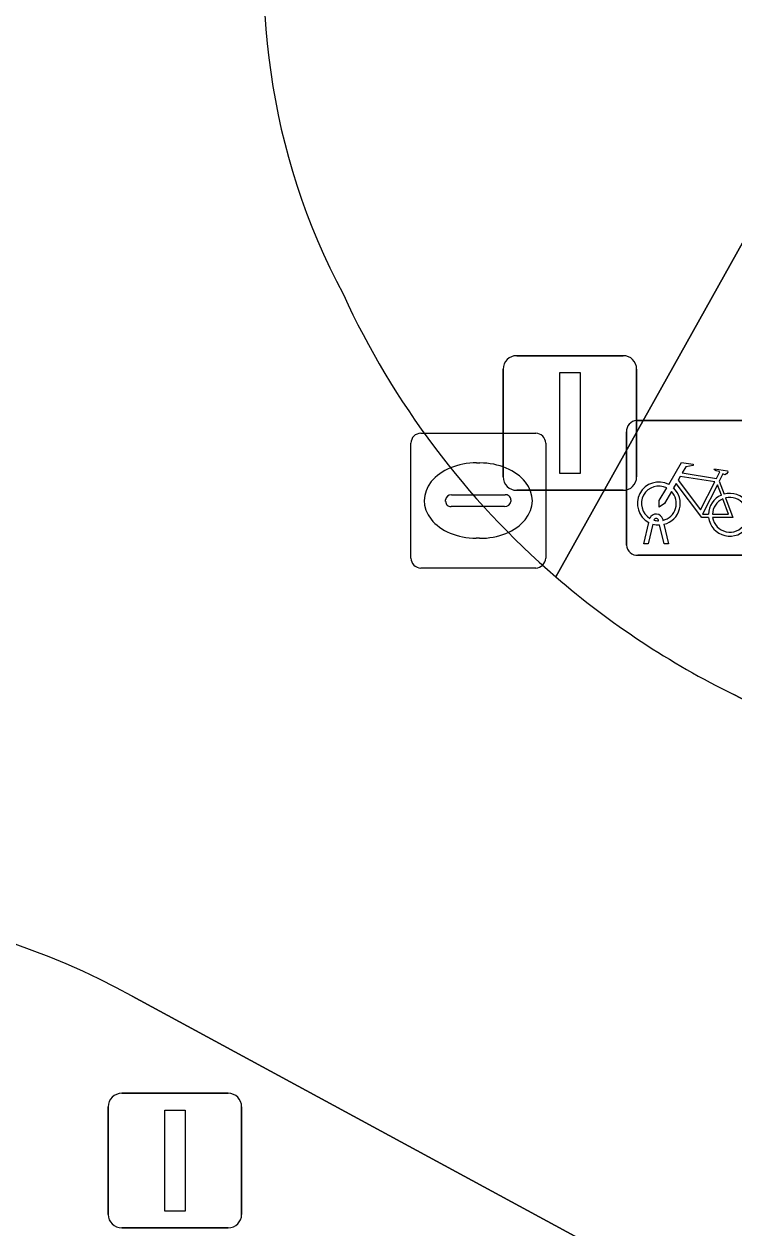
# Model space of a CAD drawing. Extents: x 159489 to 160304, y 383825 to 384531.
# Drawn here: x 160033.4 to 160038.67, y 383902.37 to 383911.3 of the extents above; entities that cross this region are included whole.
import ezdxf

# ---------------------------------------------------------------- set-up
doc = ezdxf.new("R2010")
doc.units = 0
for name, color, linetype in [('IMGEO_Fietsenrek', 7, 'Continuous'), ('IMGEO_Groenvoorziening', 7, 'Continuous'), ('IMGEO_Kolk', 7, 'Continuous'), ('IMGEO_Lichtmast', 7, 'Continuous'), ('IMGEO_Rijbaan_lokaal_open', 7, 'Continuous'), ('IMGEO_Voetpad_open', 7, 'Continuous')]:
    doc.layers.add(name, color=color, linetype=linetype)

msp = doc.modelspace()

# ---------------------------------------------------------------- linework, layer by layer
at = {"layer": 'IMGEO_Fietsenrek'}
for p, q in [((160037.9449, 383908.3595), (160038.7858, 383908.3595)), ((160038.7858, 383908.3595), (160037.9449, 383908.3595)), ((160037.8705, 383907.4349), (160037.8705, 383908.2758)), ((160037.8705, 383908.2758), (160037.8705, 383907.4349)), ((160038.5572, 383907.9092), (160038.5935, 383907.814)), ((160037.9975, 383907.4443), (160038.0358, 383907.6043)), ((160038.1079, 383907.6159), (160038.1069, 383907.6202)), ((160038.1386, 383907.6274), (160038.1404, 383907.6195)), ((160038.0662, 383907.5921), (160038.0309, 383907.4443)), ((160038.149, 383907.4443), (160038.1151, 383907.586)), ((160038.1474, 383907.5903), (160038.1824, 383907.4443)), ((160038.0309, 383907.4443), (160037.9975, 383907.4443)), ((160038.1824, 383907.4443), (160038.149, 383907.4443)), ((160038.7951, 383907.3605), (160037.9542, 383907.3605)), ((160037.9542, 383907.3605), (160038.7951, 383907.3605))]:
    msp.add_line(p, q, dxfattribs=at)
for points in [[(160038.1831, 383907.8862), (160038.2778, 383908.0497), (160038.364, 383908.0359), (160038.3657, 383908.0272), (160038.3096, 383908.0163), (160038.2834, 383907.971), (160038.5386, 383907.9302)], [(160038.5386, 383907.9302), (160038.5636, 383907.979), (160038.5585, 383907.983), (160038.5353, 383907.9867), (160038.5226, 383907.9942), (160038.5216, 383907.9973), (160038.5238, 383908.0019), (160038.6186, 383907.9868), (160038.6209, 383907.9765), (160038.6115, 383907.9641), (160038.5991, 383907.9577), (160038.5846, 383907.9639), (160038.5572, 383907.9092)], [(160038.4788, 383907.6415), (160038.4291, 383907.6416), (160038.2384, 383907.8933), (160038.2194, 383907.8605)], [(160038.5257, 383907.905), (160038.2689, 383907.946), (160038.2522, 383907.9172), (160038.4192, 383907.6969), (160038.5257, 383907.905)], [(160038.5737, 383907.807), (160038.5444, 383907.8838), (160038.435, 383907.6657), (160038.4777, 383907.6656)], [(160038.2038, 383907.8337), (160038.1522, 383907.7445), (160038.1123, 383907.7185), (160038.1135, 383907.766), (160038.168, 383907.8602)], [(160038.5077, 383907.6655), (160038.6276, 383907.6653), (160038.5844, 383907.7789)], [(160038.6042, 383907.7858), (160038.6592, 383907.6412), (160038.5091, 383907.6415)]]:
    msp.add_lwpolyline(points, dxfattribs=at)
for centre, radius, start, end in [((160037.9482, 383908.2816), 0.0779, 92.4484, 184.28452), ((160037.9482, 383908.2816), 0.0779, 92.4484, 184.28452), ((160038.1101, 383907.7449), 0.159, 62.67661, 242.13685), ((160038.1101, 383907.7449), 0.129, 63.31916, 238.90302), ((160038.1101, 383907.7449), 0.129, 283.60429, 43.43025), ((160038.1101, 383907.7449), 0.159, 283.5766, 46.60424), ((160038.6367, 383907.6609), 0.159, 113.3408, 178.32165), ((160038.6367, 383907.6609), 0.159, 187.0065, 105.77075), ((160038.6367, 383907.6609), 0.129, 113.92302, 177.95563), ((160038.6367, 383907.6609), 0.129, 188.67146, 104.58832), ((160038.0899, 383907.6163), 0.0499, 12.8025, 158.69338), ((160038.0899, 383907.6163), 0.0174, 12.8025, 163.45023), ((160038.1101, 383907.7449), 0.129, 253.41502, 269.02044), ((160038.1101, 383907.7449), 0.159, 253.99666, 271.78671), ((160037.9484, 383907.4382), 0.0779, 182.4484, 274.28452), ((160037.9484, 383907.4382), 0.0779, 182.4484, 274.28452)]:
    msp.add_arc(centre, radius, start, end, dxfattribs=at)
at = {"layer": 'IMGEO_Groenvoorziening'}
for points in [[(160037.346, 383907.2), (160040.211, 383912.329), (160040.762, 383913.406)], [(160037.691, 383902.196), (160034.201, 383904.088)]]:
    msp.add_lwpolyline(points, dxfattribs=at)
for centre, radius, start, end in [((160040.2136, 383911.6598), 5.0345, 129.63583, 208.01627), ((160041.3658, 383911.867), 6.1595, 204.68052, 229.26029), ((160031.6757, 383899.5676), 5.1779, 60.81057, 108.63745)]:
    msp.add_arc(centre, radius, start, end, dxfattribs=at)
at = {"layer": 'IMGEO_Kolk'}
for p, q in [((160036.3439, 383908.2665), (160037.1961, 383908.2665)), ((160036.2695, 383907.3399), (160036.2695, 383908.1921)), ((160037.2705, 383908.1921), (160037.2705, 383907.3399)), ((160036.7575, 383908.0457), (160036.7825, 383908.0457)), ((160036.5279, 383907.7599), (160036.5279, 383907.7721)), ((160036.571, 383907.8093), (160036.9689, 383907.8093)), ((160037.012, 383907.7721), (160037.012, 383907.7599)), ((160036.9655, 383907.7227), (160036.5676, 383907.7227)), ((160036.7795, 383907.4863), (160036.7546, 383907.4863)), ((160037.1961, 383907.2655), (160036.3439, 383907.2655))]:
    msp.add_line(p, q, dxfattribs=at)
for points in [[(160036.3439, 383908.2665), (160037.1961, 383908.2665)], [(160036.2695, 383907.3399), (160036.2695, 383908.1921)], [(160037.2705, 383908.1921), (160037.2705, 383907.3399)], [(160037.1961, 383907.2655), (160036.3439, 383907.2655)]]:
    msp.add_lwpolyline(points, dxfattribs=at)
for centre, radius, start, end in [((160036.346, 383908.19), 0.0765, 91.55205, 178.44795), ((160036.346, 383908.19), 0.0765, 91.55205, 178.44795), ((160037.194, 383908.19), 0.0765, 1.55205, 88.44795), ((160037.194, 383908.19), 0.0765, 1.55205, 88.44795), ((160036.5681, 383907.7691), 0.0403, 85.87752, 175.75265), ((160036.9734, 383907.7709), 0.0386, 1.73085, 96.63898), ((160036.5646, 383907.7592), 0.0366, 178.93798, 274.71019), ((160036.9694, 383907.7655), 0.043, 264.86636, 352.45326), ((160036.346, 383907.342), 0.0765, 181.55205, 268.44795), ((160036.346, 383907.342), 0.0765, 181.55205, 268.44795), ((160037.194, 383907.342), 0.0765, 271.55205, 358.44795), ((160037.194, 383907.342), 0.0765, 271.55205, 358.44795)]:
    msp.add_arc(centre, radius, start, end, dxfattribs=at)
for centre, major_axis, ratio, start_param, end_param in [((160036.756, 383907.766), (-0.3872, 0.002), 0.722429, 4.712389, 7.853982), ((160036.781, 383907.766), (-0.3901, 0.002), 0.717154, 1.570796, 4.712389)]:
    msp.add_ellipse(centre, major_axis=major_axis, ratio=ratio, start_param=start_param, end_param=end_param, dxfattribs=at)
at = {"layer": 'IMGEO_Lichtmast'}
for p, q in [((160037.0551, 383908.8415), (160037.8449, 383908.8415)), ((160037.8449, 383908.8415), (160037.0551, 383908.8415)), ((160036.9551, 383907.9425), (160036.9551, 383908.7415)), ((160036.9551, 383908.7415), (160036.9551, 383907.9425)), ((160037.9449, 383908.7415), (160037.9449, 383907.9425)), ((160037.9449, 383907.9425), (160037.9449, 383908.7415)), ((160037.8449, 383907.8425), (160037.0551, 383907.8425)), ((160037.0551, 383907.8425), (160037.8449, 383907.8425)), ((160034.1241, 383903.3675), (160034.9139, 383903.3675)), ((160034.9139, 383903.3675), (160034.1241, 383903.3675)), ((160034.0241, 383902.4685), (160034.0241, 383903.2675)), ((160034.0241, 383903.2675), (160034.0241, 383902.4685)), ((160035.0139, 383903.2675), (160035.0139, 383902.4685)), ((160035.0139, 383902.4685), (160035.0139, 383903.2675)), ((160034.9139, 383902.3685), (160034.1241, 383902.3685)), ((160034.1241, 383902.3685), (160034.9139, 383902.3685))]:
    msp.add_line(p, q, dxfattribs=at)
for points in [[(160037.375, 383908.717), (160037.525, 383908.717), (160037.525, 383907.967), (160037.375, 383907.967), (160037.375, 383908.717)], [(160034.444, 383903.243), (160034.594, 383903.243), (160034.594, 383902.493), (160034.444, 383902.493), (160034.444, 383903.243)]]:
    msp.add_lwpolyline(points, dxfattribs=at)
for centre, start, end in [((160037.0551, 383908.7415), 90, 180), ((160037.0551, 383908.7415), 90, 180), ((160037.8449, 383908.7415), 0, 90), ((160037.8449, 383908.7415), 360, 90), ((160037.0551, 383907.9425), 180, 270), ((160037.0551, 383907.9425), 180, 270), ((160037.8449, 383907.9425), 270, 0), ((160037.8449, 383907.9425), 270, 0), ((160034.1241, 383903.2675), 90, 180), ((160034.1241, 383903.2675), 90, 180), ((160034.9139, 383903.2675), 0, 90), ((160034.9139, 383903.2675), 360, 90), ((160034.1241, 383902.4685), 180, 270), ((160034.1241, 383902.4685), 180, 270), ((160034.9139, 383902.4685), 270, 0), ((160034.9139, 383902.4685), 270, 0)]:
    msp.add_arc(centre, 0.1, start, end, dxfattribs=at)
at = {"layer": 'IMGEO_Rijbaan_lokaal_open'}
for points in [[(160042.558, 383904.254), (160041.36, 383904.913), (160038.667, 383906.327)], [(160034.201, 383904.088), (160037.691, 383902.196), (160039.303, 383901.351), (160043.036, 383899.381)]]:
    msp.add_lwpolyline(points, dxfattribs=at)
for centre, radius, start, end in [((160040.2136, 383911.6598), 5.0345, 129.63583, 208.01627), ((160041.3658, 383911.867), 6.1595, 204.68052, 229.26029), ((160041.3691, 383911.8518), 6.1502, 229.14465, 243.93687), ((160031.6757, 383899.5676), 5.1779, 60.81057, 108.63745)]:
    msp.add_arc(centre, radius, start, end, dxfattribs=at)
at = {"layer": 'IMGEO_Voetpad_open'}
for points in [[(160046.252, 383914.282), (160047.626, 383916.881), (160046.03, 383917.824), (160044.641, 383915.176), (160043.017, 383912.214), (160040.762, 383913.406), (160040.211, 383912.329), (160037.346, 383907.2)], [(160038.667, 383906.327), (160041.36, 383904.913), (160042.558, 383904.254)]]:
    msp.add_lwpolyline(points, dxfattribs=at)
msp.add_arc((160041.3691, 383911.8518), 6.1502, 229.14465, 243.93687, dxfattribs=at)

doc.saveas('drawing.dxf')
